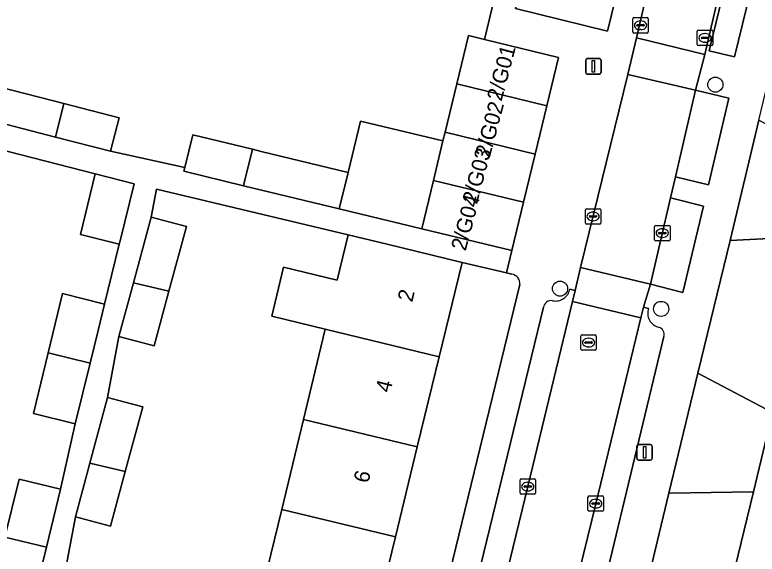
# Model space of a CAD drawing. Extents: x 162803 to 163818, y 381639 to 382475.
# Drawn here: x 163658.83 to 163706.9, y 382155.01 to 382189.94 of the extents above; entities that cross this region are included whole.
import ezdxf

# ---------------------------------------------------------------- set-up
doc = ezdxf.new("R2010")
doc.units = 0
for name, color, linetype in [('IMGEO_Boom', 7, 'Continuous'), ('IMGEO_Erf', 7, 'Continuous'), ('IMGEO_Groenvoorziening', 7, 'Continuous'), ('IMGEO_Kolk', 7, 'Continuous'), ('IMGEO_Lichtmast', 7, 'Continuous'), ('IMGEO_Pand', 7, 'Continuous'), ('IMGEO_Pand_nummerreeks', 7, 'Continuous'), ('IMGEO_Parkeervlak_open', 7, 'Continuous'), ('IMGEO_Rijbaan_lokaal_open', 7, 'Continuous'), ('IMGEO_Rioolput', 7, 'Continuous'), ('IMGEO_Voetpad_open', 7, 'Continuous')]:
    doc.layers.add(name, color=color, linetype=linetype)

msp = doc.modelspace()

# ---------------------------------------------------------------- linework, layer by layer
at = {"layer": 'IMGEO_Boom'}
for centre in [(163704.195, 382185.416), (163694.136, 382172.207), (163700.685, 382170.895)]:
    msp.add_circle(centre, 0.489, dxfattribs=at)
at = {"layer": 'IMGEO_Erf'}
for points in [[(163657.861, 382185.256), (163661.999, 382184.193), (163665.59, 382183.27), (163665.032, 382181.099), (163669.842, 382180.054), (163670.351, 382182.156), (163674.219, 382181.23), (163674.778, 382181.086), (163680.408, 382179.726), (163681.214, 382183.059), (163686.552, 382181.769), (163686.689, 382182.335), (163687.446, 382185.463), (163688.205, 382188.602), (163689.245, 382188.348), (163689.872, 382190.972), (163683.424, 382192.536), (163677.316, 382194.017), (163671.207, 382195.499), (163665.097, 382196.981), (163658.989, 382198.462), (163652.812, 382199.96)], [(163658.194, 382156.119), (163659.106, 382159.874), (163661.786, 382159.223), (163662.747, 382163.455), (163660.036, 382164.114), (163660.99, 382168.04), (163661.925, 382171.886), (163664.636, 382171.204), (163665.591, 382175.078), (163663.081, 382175.71), (163664.035, 382179.636), (163654.265, 382182.152)], [(163674.701, 382152.079), (163676.112, 382157.907), (163677.522, 382163.735), (163678.937, 382169.583), (163675.463, 382170.424), (163676.23, 382173.596), (163679.705, 382172.756), (163680.414, 382175.687), (163668.001, 382178.648), (163667.66, 382176.836), (163669.939, 382176.221), (163668.81, 382172.034), (163667.856, 382168.497), (163665.576, 382169.111), (163664.835, 382165.16), (163667.114, 382164.545), (163665.985, 382160.358), (163665.031, 382156.821), (163662.751, 382157.435), (163662.024, 382153.543)], [(163691.009, 382173.143), (163690.663, 382173.222), (163687.789, 382173.896), (163686.309, 382167.799), (163684.89, 382161.953), (163683.476, 382156.125), (163682.062, 382150.298), (163680.657, 382144.51), (163679.247, 382138.702), (163677.838, 382132.893), (163676.428, 382127.085), (163675.016, 382121.268), (163673.606, 382115.459), (163672.195, 382109.642), (163670.717, 382103.554), (163674.535, 382102.663), (163691.539, 382172.477)]]:
    msp.add_lwpolyline(points, dxfattribs=at)
msp.add_arc((163690.934, 382172.539), 0.608, 354.1144, 82.9109, dxfattribs=at)
at = {"layer": 'IMGEO_Groenvoorziening'}
for points in [[(163703.064, 382166.726), (163707.904, 382164.187), (163709.273, 382169.826), (163710.678, 382175.612), (163705.155, 382175.332)], [(163699.093, 382150.225), (163703.891, 382147.656), (163705.258, 382153.287), (163706.656, 382159.046), (163701.19, 382158.969)]]:
    msp.add_lwpolyline(points, close=True, dxfattribs=at)
at = {"layer": 'IMGEO_Kolk'}
for p, q in [((163698.848, 382188.833), (163698.848, 382189.685)), ((163698.923, 382189.759), (163699.775, 382189.759)), ((163699.336, 382189.539), (163699.361, 382189.539)), ((163699.849, 382189.685), (163699.849, 382188.833)), ((163699.107, 382189.253), (163699.107, 382189.265)), ((163699.545, 382189.216), (163699.147, 382189.216)), ((163699.15, 382189.302), (163699.548, 382189.302)), ((163699.591, 382189.265), (163699.591, 382189.253)), ((163699.775, 382188.759), (163698.923, 382188.759)), ((163699.359, 382188.979), (163699.334, 382188.979)), ((163703.024, 382188.017), (163703.024, 382188.869)), ((163703.099, 382188.943), (163703.951, 382188.943)), ((163703.512, 382188.723), (163703.537, 382188.723)), ((163704.025, 382188.869), (163704.025, 382188.017)), ((163703.283, 382188.437), (163703.283, 382188.449)), ((163703.721, 382188.4), (163703.323, 382188.4)), ((163703.326, 382188.486), (163703.724, 382188.486)), ((163703.535, 382188.163), (163703.51, 382188.163)), ((163703.767, 382188.449), (163703.767, 382188.437)), ((163703.951, 382187.943), (163703.099, 382187.943)), ((163695.775, 382176.454), (163695.775, 382177.306)), ((163695.85, 382177.38), (163696.702, 382177.38)), ((163696.263, 382177.16), (163696.288, 382177.16)), ((163696.776, 382177.306), (163696.776, 382176.454)), ((163696.034, 382176.874), (163696.034, 382176.886)), ((163696.472, 382176.837), (163696.074, 382176.837)), ((163696.077, 382176.923), (163696.475, 382176.923)), ((163696.286, 382176.6), (163696.261, 382176.6)), ((163696.518, 382176.886), (163696.518, 382176.874)), ((163696.702, 382176.38), (163695.85, 382176.38)), ((163700.256, 382175.378), (163700.256, 382176.23)), ((163700.331, 382176.304), (163701.183, 382176.304)), ((163700.744, 382176.084), (163700.769, 382176.084)), ((163701.257, 382176.23), (163701.257, 382175.378)), ((163700.515, 382175.798), (163700.515, 382175.81)), ((163700.953, 382175.761), (163700.555, 382175.761)), ((163700.558, 382175.847), (163700.956, 382175.847)), ((163700.999, 382175.81), (163700.999, 382175.798)), ((163701.183, 382175.304), (163700.331, 382175.304)), ((163700.767, 382175.524), (163700.742, 382175.524)), ((163691.544, 382158.964), (163691.544, 382159.816)), ((163691.619, 382159.89), (163692.471, 382159.89)), ((163692.545, 382159.816), (163692.545, 382158.964)), ((163691.803, 382159.384), (163691.803, 382159.396)), ((163692.241, 382159.347), (163691.843, 382159.347)), ((163691.846, 382159.433), (163692.244, 382159.433)), ((163692.032, 382159.67), (163692.057, 382159.67)), ((163692.287, 382159.396), (163692.287, 382159.384)), ((163692.471, 382158.89), (163691.619, 382158.89)), ((163692.055, 382159.11), (163692.03, 382159.11)), ((163696.02, 382158.788), (163696.872, 382158.788)), ((163695.945, 382157.862), (163695.945, 382158.714)), ((163696.204, 382158.282), (163696.204, 382158.294)), ((163696.247, 382158.331), (163696.645, 382158.331)), ((163696.433, 382158.568), (163696.458, 382158.568)), ((163696.688, 382158.294), (163696.688, 382158.282)), ((163696.946, 382158.714), (163696.946, 382157.862)), ((163696.872, 382157.788), (163696.02, 382157.788)), ((163696.642, 382158.245), (163696.244, 382158.245)), ((163696.456, 382158.008), (163696.431, 382158.008))]:
    msp.add_line(p, q, dxfattribs=at)
for points in [[(163698.848, 382188.833), (163698.848, 382189.685)], [(163698.923, 382189.759), (163699.775, 382189.759)], [(163699.849, 382189.685), (163699.849, 382188.833)], [(163699.775, 382188.759), (163698.923, 382188.759)], [(163703.024, 382188.017), (163703.024, 382188.869)], [(163703.099, 382188.943), (163703.951, 382188.943)], [(163704.025, 382188.869), (163704.025, 382188.017)], [(163703.951, 382187.943), (163703.099, 382187.943)], [(163695.775, 382176.454), (163695.775, 382177.306)], [(163695.85, 382177.38), (163696.702, 382177.38)], [(163696.776, 382177.306), (163696.776, 382176.454)], [(163696.702, 382176.38), (163695.85, 382176.38)], [(163700.256, 382175.378), (163700.256, 382176.23)], [(163700.331, 382176.304), (163701.183, 382176.304)], [(163701.257, 382176.23), (163701.257, 382175.378)], [(163701.183, 382175.304), (163700.331, 382175.304)], [(163691.544, 382158.964), (163691.544, 382159.816)], [(163691.619, 382159.89), (163692.471, 382159.89)], [(163692.545, 382159.816), (163692.545, 382158.964)], [(163692.471, 382158.89), (163691.619, 382158.89)], [(163696.02, 382158.788), (163696.872, 382158.788)], [(163695.945, 382157.862), (163695.945, 382158.714)], [(163696.946, 382158.714), (163696.946, 382157.862)], [(163696.872, 382157.788), (163696.02, 382157.788)]]:
    msp.add_lwpolyline(points, dxfattribs=at)
for centre, radius, start, end in [((163698.925, 382189.683), 0.0765, 91.552, 178.448), ((163698.925, 382189.683), 0.0765, 91.552, 178.448), ((163699.773, 382189.683), 0.0765, 1.552, 88.448), ((163699.773, 382189.683), 0.0765, 1.552, 88.448), ((163699.147, 382189.262), 0.0403, 85.8775, 175.7526), ((163699.144, 382189.252), 0.0366, 178.938, 274.7102), ((163699.548, 382189.259), 0.043, 264.8664, 352.4533), ((163699.552, 382189.264), 0.0386, 1.7309, 96.639), ((163698.925, 382188.835), 0.0765, 181.552, 268.448), ((163698.925, 382188.835), 0.0765, 181.552, 268.448), ((163699.773, 382188.835), 0.0765, 271.552, 358.448), ((163699.773, 382188.835), 0.0765, 271.552, 358.448), ((163703.101, 382188.867), 0.0765, 91.552, 178.448), ((163703.101, 382188.867), 0.0765, 91.552, 178.448), ((163703.949, 382188.867), 0.0765, 1.552, 88.448), ((163703.949, 382188.867), 0.0765, 1.552, 88.448), ((163703.323, 382188.446), 0.0403, 85.8775, 175.7526), ((163703.32, 382188.436), 0.0366, 178.938, 274.7102), ((163703.724, 382188.443), 0.043, 264.8664, 352.4533), ((163703.728, 382188.448), 0.0386, 1.7309, 96.639), ((163703.101, 382188.019), 0.0765, 181.552, 268.448), ((163703.101, 382188.019), 0.0765, 181.552, 268.448), ((163703.949, 382188.019), 0.0765, 271.552, 358.448), ((163703.949, 382188.019), 0.0765, 271.552, 358.448), ((163695.852, 382177.304), 0.0765, 91.552, 178.448), ((163695.852, 382177.304), 0.0765, 91.552, 178.448), ((163696.7, 382177.304), 0.0765, 1.552, 88.448), ((163696.7, 382177.304), 0.0765, 1.552, 88.448), ((163696.074, 382176.883), 0.0403, 85.8775, 175.7526), ((163696.071, 382176.873), 0.0366, 178.938, 274.7102), ((163696.475, 382176.88), 0.043, 264.8664, 352.4533), ((163696.479, 382176.885), 0.0386, 1.7309, 96.639), ((163695.852, 382176.456), 0.0765, 181.552, 268.448), ((163695.852, 382176.456), 0.0765, 181.552, 268.448), ((163696.7, 382176.456), 0.0765, 271.552, 358.448), ((163696.7, 382176.456), 0.0765, 271.552, 358.448), ((163700.333, 382176.228), 0.0765, 91.552, 178.448), ((163700.333, 382176.228), 0.0765, 91.552, 178.448), ((163701.181, 382176.228), 0.0765, 1.552, 88.448), ((163701.181, 382176.228), 0.0765, 1.552, 88.448), ((163700.555, 382175.807), 0.0403, 85.8775, 175.7526), ((163700.552, 382175.797), 0.0366, 178.938, 274.7102), ((163700.956, 382175.804), 0.043, 264.8664, 352.4533), ((163700.96, 382175.809), 0.0386, 1.7309, 96.639), ((163700.333, 382175.38), 0.0765, 181.552, 268.448), ((163700.333, 382175.38), 0.0765, 181.552, 268.448), ((163701.181, 382175.38), 0.0765, 271.552, 358.448), ((163701.181, 382175.38), 0.0765, 271.552, 358.448), ((163691.621, 382159.814), 0.0765, 91.552, 178.448), ((163691.621, 382159.814), 0.0765, 91.552, 178.448), ((163692.469, 382159.814), 0.0765, 1.552, 88.448), ((163692.469, 382159.814), 0.0765, 1.552, 88.448), ((163691.843, 382159.393), 0.0403, 85.8775, 175.7526), ((163691.84, 382159.383), 0.0366, 178.938, 274.7102), ((163692.244, 382159.39), 0.043, 264.8664, 352.4533), ((163692.248, 382159.395), 0.0386, 1.7309, 96.639), ((163691.621, 382158.966), 0.0765, 181.552, 268.448), ((163691.621, 382158.966), 0.0765, 181.552, 268.448), ((163692.469, 382158.966), 0.0765, 271.552, 358.448), ((163692.469, 382158.966), 0.0765, 271.552, 358.448), ((163696.022, 382158.712), 0.0765, 91.552, 178.448), ((163696.022, 382158.712), 0.0765, 91.552, 178.448), ((163696.87, 382158.712), 0.0765, 1.552, 88.448), ((163696.87, 382158.712), 0.0765, 1.552, 88.448), ((163696.244, 382158.291), 0.0403, 85.8775, 175.7526), ((163696.241, 382158.281), 0.0366, 178.938, 274.7102), ((163696.645, 382158.288), 0.043, 264.8664, 352.4533), ((163696.649, 382158.293), 0.0386, 1.7309, 96.639), ((163696.022, 382157.864), 0.0765, 181.552, 268.448), ((163696.022, 382157.864), 0.0765, 181.552, 268.448), ((163696.87, 382157.864), 0.0765, 271.552, 358.448), ((163696.87, 382157.864), 0.0765, 271.552, 358.448)]:
    msp.add_arc(centre, radius, start, end, dxfattribs=at)
for centre, major_axis, ratio, start_param, end_param in [((163699.335, 382189.259), (-0.387, 0.002), 0.722429, 4.712389, 7.853982), ((163699.36, 382189.259), (-0.39, 0.002), 0.717154, 1.570796, 4.712389), ((163703.511, 382188.443), (-0.387, 0.002), 0.722429, 4.712389, 7.853982), ((163703.536, 382188.443), (-0.39, 0.002), 0.717154, 1.570796, 4.712389), ((163696.262, 382176.88), (-0.387, 0.002), 0.722429, 4.712389, 7.853982), ((163696.287, 382176.88), (-0.39, 0.002), 0.717154, 1.570796, 4.712389), ((163700.743, 382175.804), (-0.387, 0.002), 0.722429, 4.712389, 7.853982), ((163700.768, 382175.804), (-0.39, 0.002), 0.717154, 1.570796, 4.712389), ((163692.031, 382159.39), (-0.387, 0.002), 0.722429, 4.712389, 7.853982), ((163692.056, 382159.39), (-0.39, 0.002), 0.717154, 1.570796, 4.712389), ((163696.432, 382158.288), (-0.387, 0.002), 0.722429, 4.712389, 7.853982), ((163696.457, 382158.288), (-0.39, 0.002), 0.717154, 1.570796, 4.712389)]:
    msp.add_ellipse(centre, major_axis=major_axis, ratio=ratio, start_param=start_param, end_param=end_param, dxfattribs=at)
at = {"layer": 'IMGEO_Lichtmast'}
for p, q in [((163695.9, 382187.1), (163696.69, 382187.1)), ((163696.69, 382187.1), (163695.9, 382187.1)), ((163695.8, 382186.2), (163695.8, 382187)), ((163695.8, 382187), (163695.8, 382186.2)), ((163696.79, 382187), (163696.79, 382186.2)), ((163696.79, 382186.2), (163696.79, 382187)), ((163696.69, 382186.1), (163695.9, 382186.1)), ((163695.9, 382186.1), (163696.69, 382186.1)), ((163699.211, 382162.106), (163700.001, 382162.106)), ((163700.001, 382162.106), (163699.211, 382162.106)), ((163699.111, 382161.206), (163699.111, 382162.006)), ((163699.111, 382162.006), (163699.111, 382161.206)), ((163700.101, 382162.006), (163700.101, 382161.206)), ((163700.101, 382161.206), (163700.101, 382162.006)), ((163700.001, 382161.106), (163699.211, 382161.106)), ((163699.211, 382161.106), (163700.001, 382161.106))]:
    msp.add_line(p, q, dxfattribs=at)
for points in [[(163696.22, 382186.975), (163696.37, 382186.975), (163696.37, 382186.225), (163696.22, 382186.225), (163696.22, 382186.975)], [(163699.531, 382161.981), (163699.681, 382161.981), (163699.681, 382161.231), (163699.531, 382161.231), (163699.531, 382161.981)]]:
    msp.add_lwpolyline(points, dxfattribs=at)
for centre, start, end in [((163695.9, 382187), 90, 180), ((163695.9, 382187), 90, 180), ((163696.69, 382187), 0, 90), ((163696.69, 382187), 360, 90), ((163695.9, 382186.2), 180, 270), ((163695.9, 382186.2), 180, 270), ((163696.69, 382186.2), 270, 0), ((163696.69, 382186.2), 270, 0), ((163699.211, 382162.006), 90, 180), ((163699.211, 382162.006), 90, 180), ((163700.001, 382162.006), 0, 90), ((163700.001, 382162.006), 360, 90), ((163699.211, 382161.206), 180, 270), ((163699.211, 382161.206), 180, 270), ((163700.001, 382161.206), 270, 0), ((163700.001, 382161.206), 270, 0)]:
    msp.add_arc(centre, 0.1, start, end, dxfattribs=at)
at = {"layer": 'IMGEO_Pand'}
for points in [[(163693.277, 382184.052), (163694.034, 382187.18), (163689.245, 382188.348), (163688.205, 382188.602), (163687.446, 382185.463)], [(163661.999, 382184.193), (163657.861, 382185.256), (163657.304, 382183.085), (163661.471, 382182.014)], [(163693.277, 382184.052), (163687.446, 382185.463), (163686.689, 382182.335), (163692.52, 382180.924)], [(163661.999, 382184.193), (163661.471, 382182.014), (163665.032, 382181.099), (163665.59, 382183.27)], [(163686.552, 382181.769), (163681.214, 382183.059), (163680.408, 382179.726), (163679.861, 382177.459), (163679.839, 382177.37), (163685.176, 382176.079), (163685.933, 382179.207)], [(163692.52, 382180.924), (163686.689, 382182.335), (163686.552, 382181.769), (163685.933, 382179.207), (163691.764, 382177.796)], [(163674.219, 382181.23), (163670.351, 382182.156), (163669.842, 382180.054), (163669.782, 382179.804), (163673.647, 382178.869), (163673.691, 382179.052)], [(163674.219, 382181.23), (163673.691, 382179.052), (163673.647, 382178.869), (163679.839, 382177.37), (163679.861, 382177.459), (163680.408, 382179.726), (163674.778, 382181.086)], [(163666.555, 382178.987), (163664.035, 382179.636), (163663.081, 382175.71), (163665.591, 382175.078), (163665.645, 382175.296)], [(163691.764, 382177.796), (163685.933, 382179.207), (163685.176, 382176.079), (163691.007, 382174.668)], [(163666.514, 382172.589), (163668.81, 382172.034), (163669.939, 382176.221), (163667.66, 382176.836)], [(163687.789, 382173.896), (163682.931, 382175.076), (163680.414, 382175.687), (163679.705, 382172.756), (163676.23, 382173.596), (163675.463, 382170.424), (163678.937, 382169.583), (163686.309, 382167.799)], [(163666.514, 382172.589), (163665.576, 382169.111), (163667.856, 382168.497), (163668.81, 382172.034)], [(163664.217, 382169.503), (163664.636, 382171.204), (163661.925, 382171.886), (163660.99, 382168.04), (163663.701, 382167.381)], [(163714.97, 382150.928), (163716.728, 382158.168), (163717.131, 382159.827), (163718.986, 382167.467), (163709.273, 382169.826), (163707.904, 382164.187), (163706.656, 382159.046), (163705.258, 382153.287)], [(163686.309, 382167.799), (163678.937, 382169.583), (163677.522, 382163.735), (163684.89, 382161.953)], [(163663.701, 382167.381), (163660.99, 382168.04), (163660.036, 382164.114), (163662.747, 382163.455)], [(163663.689, 382160.913), (163665.985, 382160.358), (163667.114, 382164.545), (163664.835, 382165.16)], [(163676.112, 382157.907), (163683.476, 382156.125), (163684.89, 382161.953), (163677.522, 382163.735)], [(163663.689, 382160.913), (163662.751, 382157.435), (163665.031, 382156.821), (163665.985, 382160.358)], [(163661.786, 382159.223), (163659.106, 382159.874), (163658.194, 382156.119), (163660.874, 382155.467)], [(163674.701, 382152.079), (163682.062, 382150.298), (163683.476, 382156.125), (163676.112, 382157.907)], [(163660.874, 382155.467), (163658.194, 382156.119), (163657.254, 382152.252), (163659.934, 382151.601)]]:
    msp.add_lwpolyline(points, close=True, dxfattribs=at)
at = {"layer": 'IMGEO_Parkeervlak_open'}
for points in [[(163699.052, 382196.401), (163698.652, 382196.497), (163698.848, 382197.287), (163693.279, 382198.654), (163691.252, 382190.341), (163697.208, 382188.873)], [(163706.735, 382192.529), (163705.091, 382192.927), (163703.783, 382187.602), (163705.428, 382187.21)], [(163705.07, 382184.544), (163702.902, 382185.048), (163701.604, 382179.45), (163703.743, 382178.93)], [(163703.418, 382177.552), (163701.286, 382178.081), (163699.992, 382172.499), (163702.093, 382171.948)]]:
    msp.add_lwpolyline(points, close=True, dxfattribs=at)
for points in [[(163692.046, 382159.389), (163694.939, 382171.384), (163695.11, 382172.094), (163694.768, 382172.178)], [(163693.058, 382170.998), (163687.838, 382149.541)], [(163699.869, 382170.927), (163699.541, 382171.002), (163699.373, 382170.314), (163696.444, 382158.283), (163691.927, 382139.765), (163691.657, 382138.674)], [(163697.095, 382153.481), (163700.864, 382169.104)], [(163687.108, 382146.521), (163685.575, 382140.18), (163687.349, 382139.761), (163687.531, 382140.825), (163692.046, 382159.389)]]:
    msp.add_lwpolyline(points, dxfattribs=at)
for centre, radius, start, end in [((163693.842, 382172.347), 0.941, 258.3958, 349.6694), ((163693.566, 382170.919), 0.514, 80.2239, 171.1061), ((163700.742, 382170.609), 0.929, 160.0132, 256.0488), ((163700.408, 382169.244), 0.477, 342.9121, 76.7002)]:
    msp.add_arc(centre, radius, start, end, dxfattribs=at)
at = {"layer": 'IMGEO_Rijbaan_lokaal_open'}
for points in [[(163705.252, 382194.927), (163705.589, 382196.328), (163701.17, 382197.41), (163700.842, 382195.97), (163699.085, 382188.447), (163703.51, 382187.374)], [(163699.085, 382188.447), (163698.528, 382186.077), (163702.902, 382185.048), (163703.51, 382187.374)], [(163701.604, 382179.45), (163702.902, 382185.048), (163698.528, 382186.077), (163695.466, 382173.575), (163699.992, 382172.499), (163701.286, 382178.081)], [(163699.992, 382172.499), (163695.466, 382173.575), (163695.11, 382172.094), (163694.939, 382171.384), (163699.373, 382170.314), (163699.541, 382171.002)], [(163696.444, 382158.283), (163699.373, 382170.314), (163694.939, 382171.384), (163692.046, 382159.389), (163687.531, 382140.825), (163687.349, 382139.761), (163691.657, 382138.674), (163691.927, 382139.765)]]:
    msp.add_lwpolyline(points, close=True, dxfattribs=at)
at = {"layer": 'IMGEO_Rioolput'}
for p, q in [((163695.483, 382168.288), (163695.483, 382169.14)), ((163695.558, 382169.214), (163696.41, 382169.214)), ((163695.971, 382168.994), (163695.996, 382168.994)), ((163696.484, 382169.14), (163696.484, 382168.288)), ((163695.742, 382168.708), (163695.742, 382168.72)), ((163696.18, 382168.671), (163695.782, 382168.671)), ((163695.785, 382168.757), (163696.183, 382168.757)), ((163695.994, 382168.434), (163695.969, 382168.434)), ((163696.226, 382168.72), (163696.226, 382168.708)), ((163696.41, 382168.214), (163695.558, 382168.214))]:
    msp.add_line(p, q, dxfattribs=at)
for points in [[(163695.483, 382168.288), (163695.483, 382169.14)], [(163695.558, 382169.214), (163696.41, 382169.214)], [(163696.484, 382169.14), (163696.484, 382168.288)], [(163696.41, 382168.214), (163695.558, 382168.214)]]:
    msp.add_lwpolyline(points, dxfattribs=at)
for centre, radius, start, end in [((163695.56, 382169.138), 0.0765, 91.552, 178.448), ((163695.56, 382169.138), 0.0765, 91.552, 178.448), ((163696.408, 382169.138), 0.0765, 1.552, 88.448), ((163696.408, 382169.138), 0.0765, 1.552, 88.448), ((163695.782, 382168.717), 0.0403, 85.8775, 175.7526), ((163695.779, 382168.707), 0.0366, 178.938, 274.7102), ((163696.183, 382168.714), 0.043, 264.8664, 352.4533), ((163696.187, 382168.719), 0.0386, 1.7309, 96.639), ((163695.56, 382168.29), 0.0765, 181.552, 268.448), ((163695.56, 382168.29), 0.0765, 181.552, 268.448), ((163696.408, 382168.29), 0.0765, 271.552, 358.448), ((163696.408, 382168.29), 0.0765, 271.552, 358.448)]:
    msp.add_arc(centre, radius, start, end, dxfattribs=at)
for centre, major_axis, ratio, start_param, end_param in [((163695.97, 382168.714), (-0.387, 0.002), 0.722429, 4.712389, 7.853982), ((163695.995, 382168.714), (-0.39, 0.002), 0.717154, 1.570796, 4.712389)]:
    msp.add_ellipse(centre, major_axis=major_axis, ratio=ratio, start_param=start_param, end_param=end_param, dxfattribs=at)
at = {"layer": 'IMGEO_Voetpad_open'}
for points in [[(163694.768, 382172.178), (163695.11, 382172.094), (163695.466, 382173.575), (163698.528, 382186.077), (163699.085, 382188.447), (163700.842, 382195.97), (163699.052, 382196.401), (163697.208, 382188.873), (163691.252, 382190.341), (163693.279, 382198.654), (163698.848, 382197.287), (163699.015, 382197.961), (163691.987, 382199.775), (163691.612, 382198.267), (163689.872, 382190.972), (163689.245, 382188.348), (163694.034, 382187.18), (163693.277, 382184.052), (163692.52, 382180.924), (163691.764, 382177.796), (163691.007, 382174.668), (163690.663, 382173.222), (163691.009, 382173.143)], [(163703.064, 382166.726), (163705.155, 382175.332), (163707.012, 382183.106), (163709.285, 382192.538), (163707.428, 382194.396), (163705.252, 382194.927), (163703.51, 382187.374), (163702.902, 382185.048), (163705.07, 382184.544), (163703.743, 382178.93), (163701.604, 382179.45), (163701.286, 382178.081), (163703.418, 382177.552), (163702.093, 382171.948), (163699.992, 382172.499), (163699.541, 382171.002), (163699.869, 382170.927)], [(163662.024, 382153.543), (163662.751, 382157.435), (163663.689, 382160.913), (163664.835, 382165.16), (163665.576, 382169.111), (163666.514, 382172.589), (163667.66, 382176.836), (163668.001, 382178.648), (163680.414, 382175.687), (163682.931, 382175.076), (163687.789, 382173.896), (163690.663, 382173.222), (163691.007, 382174.668), (163685.176, 382176.079), (163679.839, 382177.37), (163673.647, 382178.869), (163669.782, 382179.804), (163669.842, 382180.054), (163665.032, 382181.099), (163661.471, 382182.014), (163657.304, 382183.085)], [(163654.265, 382182.152), (163664.035, 382179.636), (163666.555, 382178.987), (163665.645, 382175.296), (163665.591, 382175.078), (163664.636, 382171.204), (163664.217, 382169.503), (163663.701, 382167.381), (163662.747, 382163.455), (163661.786, 382159.223), (163660.874, 382155.467), (163659.934, 382151.601), (163659.632, 382150.638), (163658.822, 382147.605)], [(163691.539, 382172.477), (163674.535, 382102.663), (163674.16, 382101.123), (163669.376, 382081.48), (163667.861, 382078.325)], [(163687.838, 382149.541), (163693.058, 382170.998)], [(163700.864, 382169.104), (163697.095, 382153.481)], [(163695.258, 382131.704), (163695.055, 382133.724), (163697.186, 382142.448), (163699.093, 382150.225), (163701.19, 382158.969), (163703.064, 382166.726)]]:
    msp.add_lwpolyline(points, dxfattribs=at)
for points in [[(163705.428, 382187.21), (163703.783, 382187.602), (163705.091, 382192.927), (163706.735, 382192.529)], [(163705.155, 382175.332), (163710.678, 382175.612), (163711.858, 382180.471), (163707.012, 382183.106)], [(163701.19, 382158.969), (163706.656, 382159.046), (163707.904, 382164.187), (163703.064, 382166.726)]]:
    msp.add_lwpolyline(points, close=True, dxfattribs=at)
for centre, radius, start, end in [((163690.934, 382172.539), 0.608, 354.1144, 82.9109), ((163693.842, 382172.347), 0.941, 258.3958, 349.6694), ((163693.566, 382170.919), 0.514, 80.2239, 171.1061), ((163700.742, 382170.609), 0.929, 160.0132, 256.0488), ((163700.408, 382169.244), 0.477, 342.9121, 76.7002)]:
    msp.add_arc(centre, radius, start, end, dxfattribs=at)

# ---------------------------------------------------------------- texts
at = {"layer": 'IMGEO_Pand_nummerreeks'}
for s, rotation, p in [('2/G01', 75.116, (163690.342, 382184.295)), ('2/G02', 75.116, (163689.583, 382180.641)), ('2/G03', 75.1148, (163688.751, 382177.626)), ('2/G04', 75.116, (163688.022, 382174.605)), ('2', 76.3581, (163684.563, 382171.289)), ('4', 76.3581, (163683.141, 382165.429)), ('6', 76.3581, (163681.718, 382159.567))]:
    msp.add_text(s, height=1, rotation=rotation, dxfattribs=at).set_placement(p)

doc.saveas('drawing.dxf')
